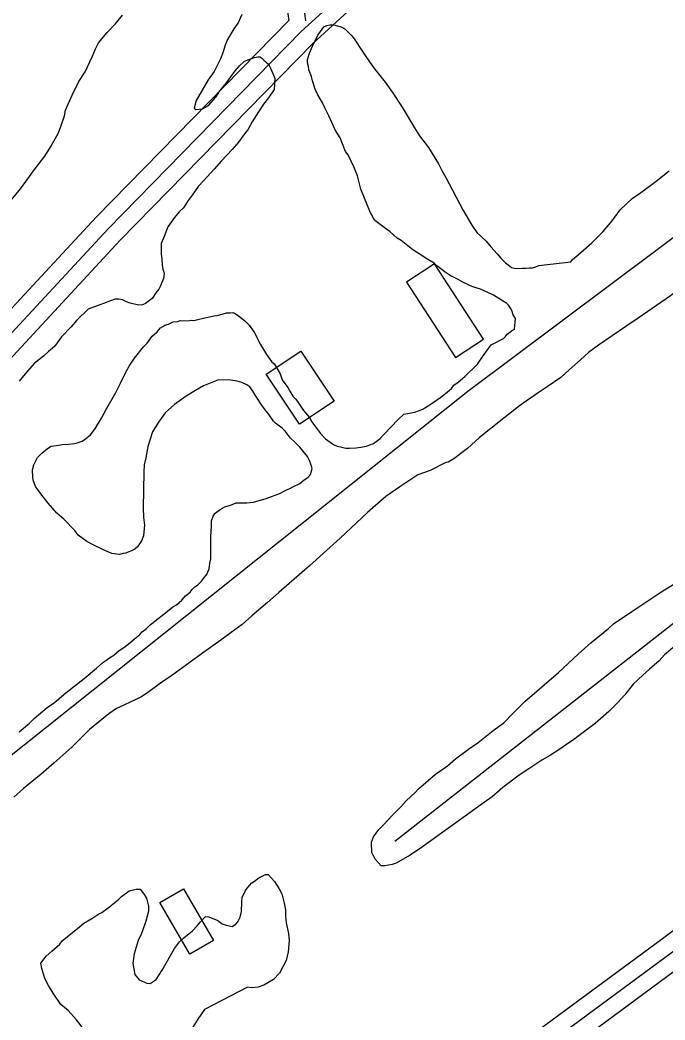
# Model space of a CAD drawing. Extents: x 3281947 to 3319794, y 715894 to 741249.
# Drawn here: x 3286607 to 3287188, y 728142 to 729041 of the extents above; entities that cross this region are included whole.
import ezdxf

# ---------------------------------------------------------------- set-up
doc = ezdxf.new("R2010")
doc.units = 0
for name, color, linetype in [('V-BLDG-OTLN', 7, 'Continuous'), ('V-ROAD-CNTR', 7, 'Continuous'), ('V-SITE-VEGE', 7, 'Continuous'), ('V-TOPO-SHOR', 7, 'Continuous')]:
    doc.layers.add(name, color=color, linetype=linetype)

msp = doc.modelspace()

# ---------------------------------------------------------------- linework, layer by layer
at = {"layer": 'V-BLDG-OTLN'}
for points in [[(3286955.05, 728805.4), (3286999.07, 728737.68), (3287024.22, 728754.03), (3286980.21, 728821.75)], [(3286859.91, 728743.42), (3286890.02, 728698.3), (3286858.88, 728677.52), (3286828.78, 728722.65)], [(3286754.47, 728259.83), (3286781.51, 728213.35), (3286760.19, 728200.95), (3286733.15, 728247.43)]]:
    msp.add_lwpolyline(points, close=True, dxfattribs=at)
at = {"layer": 'V-ROAD-CNTR'}
for points in [[(3286080.01, 728262.32), (3286102.35, 728287.19), (3286192.18, 728357.41), (3286239.52, 728390.46), (3286278.93, 728426.84), (3286322.38, 728474.16), (3286386.92, 728539.82), (3286526.86, 728681.37), (3286686.59, 728853.42), (3286860.2, 729030.6), (3286898.73, 729065.92)], [(3286861.38, 729060.43), (3286864.28, 729040.38)], [(3286080.03, 728244.9), (3286112.63, 728276.19), (3286201.1, 728345.34), (3286248.94, 728378.74), (3286289.56, 728416.24), (3286333.26, 728463.82), (3286397.61, 728529.29), (3286537.69, 728670.99), (3286697.44, 728843.06), (3286870.64, 729019.81), (3286909.33, 729055.29)], [(3286846.85, 729056.14), (3286849.08, 729040.68)], [(3286081.18, 728286.07), (3286092.07, 728298.2), (3286183.26, 728369.47), (3286230.09, 728402.17), (3286268.3, 728437.44), (3286311.51, 728484.49), (3286376.24, 728550.35), (3286516.02, 728691.74), (3286675.73, 728863.77), (3286849.08, 729040.68)], [(3286894.25, 727910.22), (3286921.11, 727980.4), (3286942.85, 728011.65), (3287001.77, 728061.16), (3287194.26, 728203.23), (3287409.57, 728363.71), (3287512.93, 728442.96), (3287559.38, 728482.54), (3287570.64, 728498.53), (3287574.52, 728522.8), (3287565.63, 728558.32)], [(3286908.26, 727904.86), (3286934.47, 727973.33), (3286954.02, 728001.45), (3287011.06, 728049.37), (3287203.2, 728191.19), (3287418.61, 728351.75), (3287522.37, 728431.29), (3287570.55, 728472.36), (3287584.9, 728492.73), (3287589.81, 728523.47), (3287580.18, 728561.96)], [(3286880.24, 727915.58), (3286907.76, 727987.46), (3286931.67, 728021.85), (3286992.48, 728072.94), (3287185.33, 728215.28), (3287400.52, 728375.68), (3287503.5, 728454.63), (3287548.21, 728492.73), (3287556.37, 728504.32), (3287559.22, 728522.14), (3287551.08, 728554.68)]]:
    msp.add_lwpolyline(points, dxfattribs=at)
at = {"layer": 'V-SITE-VEGE'}
for points in [[(3286558.9, 728836.98), (3286567.82, 728845.25), (3286575.02, 728851.03), (3286584.39, 728861.4), (3286591.19, 728868.44), (3286600.57, 728880.48), (3286606.96, 728887.95), (3286615.93, 728900.42), (3286619.35, 728905.41), (3286629.59, 728918.7), (3286635.16, 728927.44), (3286642.03, 728939.51), (3286644.21, 728946.2), (3286647.26, 728954.96), (3286648.16, 728959.99), (3286654.21, 728973.33), (3286660.24, 728985.84), (3286665.81, 728994.58), (3286672.27, 729007.91), (3286675.3, 729015.01), (3286677.89, 729020.43), (3286685.56, 729029.97), (3286692.79, 729037.43), (3286699.6, 729045.32)], [(3286807, 729046.03), (3286803.54, 729038.52), (3286799.7, 729033.11), (3286794.12, 729023.54), (3286791.96, 729018.53), (3286789.77, 729011.43), (3286787.6, 729006.01), (3286782, 728994.75), (3286776.45, 728987.27)], [(3286995.61, 728709.69), (3286997.74, 728712.6), (3287001.56, 728715.48), (3287007.49, 728720.44), (3287018.96, 728731.62), (3287024.09, 728739.1), (3287031.35, 728749.08), (3287034.73, 728750.71), (3287039.8, 728753.58), (3287042.33, 728754.81), (3287044.03, 728756.46), (3287045.74, 728758.54), (3287049.55, 728761.43), (3287052.09, 728763.07), (3287053.05, 728772.71), (3287051, 728776.09), (3287049.79, 728779.88), (3287048.56, 728781.99), (3287046.91, 728784.53), (3287045.25, 728786.23), (3287033.19, 728793.52), (3287024.85, 728797.4), (3287021.51, 728799.12), (3287015.66, 728800.88), (3287011.9, 728802.18), (3287005.65, 728805.2), (3287001.49, 728807.77), (3286994.4, 728811.22), (3286989.83, 728814.21), (3286983.18, 728819.33), (3286979.86, 728822.31), (3286972.79, 728826.6), (3286969.88, 728828.73), (3286960.72, 728834.3), (3286950.35, 728842.83), (3286946.6, 728844.97), (3286940.38, 728850.51), (3286934.98, 728854.35), (3286926.67, 728860.75), (3286922.56, 728867.52), (3286914.03, 728889.02), (3286910.83, 728900.81), (3286907.99, 728908.39), (3286902.68, 728919.79), (3286900.2, 728922.75), (3286895.33, 728934.98), (3286891.22, 728941.75), (3286887.96, 728948.92), (3286885.1, 728954.83), (3286881.41, 728962.01), (3286879.38, 728966.65), (3286875.27, 728973.83), (3286872.83, 728978.9), (3286870.4, 728986.48), (3286869.61, 728990.26), (3286867.17, 728996.17), (3286866.79, 728999.11), (3286866, 729002.48), (3286866.04, 729005.41), (3286867.79, 729011.26), (3286870.39, 729017.52), (3286875.13, 729027.53), (3286877.69, 729030.85), (3286880.68, 729035.01), (3286883.21, 729036.23), (3286886.15, 729036.61), (3286889.51, 729036.57), (3286896.2, 729034.8), (3286899.53, 729033.08), (3286905.33, 729027.56), (3286907.4, 729025.01), (3286916.04, 729011.9), (3286921.8, 729003.43), (3286926.33, 728997.08), (3286935.83, 728985.21), (3286942.42, 728975.9), (3286951.06, 728962.79), (3286962.14, 728944.19), (3286966.66, 728937), (3286974.92, 728926.4), (3286983.95, 728911.61), (3286986.81, 728905.7), (3286990.51, 728899.36), (3287005.65, 728870.22), (3287013.87, 728856.69), (3287018.39, 728849.92), (3287026.68, 728842.26), (3287030.81, 728837.17), (3287036.6, 728830.81), (3287039.91, 728826.99), (3287044.05, 728822.74), (3287046.54, 728821.03), (3287049.45, 728818.47), (3287053.63, 728817.58), (3287059.51, 728817.93), (3287062.44, 728817.89), (3287065.81, 728818.27), (3287068.32, 728818.23), (3287071.27, 728819.03), (3287074.22, 728820.25), (3287102.79, 728823.66)], [(3286776.45, 728987.27), (3286765.73, 728968.54), (3286763.96, 728961.85), (3286765.62, 728960.57), (3286771.5, 728961.33), (3286777, 728964.2), (3286783.38, 728971.66), (3286787.23, 728977.49), (3286793.2, 728984.54), (3286800.89, 728995.35), (3286804.72, 728999.91), (3286809.39, 729004.05), (3286813.19, 729005.68), (3286818.24, 729007.29), (3286821.19, 729008.09), (3286823.28, 729008.06), (3286824.94, 729006.78), (3286826.6, 729005.08), (3286830.75, 729001.25), (3286832.39, 728998.3), (3286834.83, 728992.81), (3286836.46, 728988.59), (3286836.39, 728983.56), (3286835.91, 728978.54), (3286830.77, 728971.05), (3286826.5, 728965.23), (3286821.81, 728958.58), (3286816.23, 728949.43), (3286812.37, 728942.34), (3286810.24, 728939.85), (3286803.83, 728931.13), (3286798.29, 728924.49), (3286788.52, 728914.55), (3286782.13, 728907.08), (3286772.34, 728896.3), (3286767.66, 728891.33), (3286762.11, 728883.43), (3286758.69, 728878.86), (3286754.41, 728872.2), (3286750.59, 728868.48), (3286746.33, 728863.5), (3286740.35, 728855.19), (3286738.61, 728850.17), (3286736.89, 728846.42), (3286734.28, 728840.17), (3286734.16, 728830.52), (3286734.94, 728826.31), (3286735.29, 728820.44), (3286735.66, 728817.08), (3286736.87, 728813.29), (3286736.84, 728810.77), (3286736.39, 728808.68), (3286733.79, 728802), (3286732.07, 728799.08), (3286729.52, 728795.76), (3286726.1, 728790.77), (3286720.17, 728786.23), (3286717.63, 728785.01), (3286713.85, 728784.64), (3286706.33, 728786.41), (3286702.98, 728787.71), (3286699.65, 728789.44), (3286695.88, 728789.91), (3286692.95, 728789.94), (3286687.89, 728788.33), (3286684.94, 728787.11), (3286668.5, 728781.03), (3286658.31, 728771.09), (3286653.2, 728765.29), (3286644.69, 728756.17), (3286638.29, 728747.44), (3286632.77, 728742.9), (3286628.52, 728738.76), (3286620.05, 728732.16), (3286611.96, 728723.03), (3286606.42, 728716.39)], [(3287102.79, 728823.66), (3287104.49, 728825.73), (3287109.58, 728829.86), (3287121.88, 728840.61), (3287131.66, 728850.55), (3287140.18, 728860.51), (3287147.44, 728870.48), (3287158.05, 728880.41), (3287164.82, 728884.94), (3287173.71, 728891.53), (3287179.65, 728896.08), (3287191.51, 728905.57)], [(3287220.54, 728814.17), (3287209.11, 728806.35), (3287192.58, 728793.14), (3287163.38, 728772.96), (3287152.38, 728765.55), (3287127.83, 728748.67), (3287118.93, 728742.07), (3287111.72, 728735.46), (3287101.53, 728726.36), (3287093.89, 728719.74), (3287081.62, 728711.09), (3287072.73, 728705.33), (3287056.65, 728694.22), (3287042.67, 728683.08), (3287020.62, 728665.74), (3287010.01, 728655.81), (3286997.73, 728646.32), (3286992.65, 728643.45), (3286990.55, 728643.06), (3286976.2, 728636.11)], [(3286646.77, 728592.13), (3286640.55, 728597.66), (3286632.69, 728606.57), (3286626.91, 728613.78), (3286624.03, 728618.01), (3286621.55, 728620.98), (3286619.52, 728626.46), (3286618.73, 728629.82), (3286618.4, 728636.54), (3286619.71, 728641.14), (3286623.16, 728647.8), (3286626.98, 728651.53), (3286632.07, 728655.66), (3286635.45, 728657.71), (3286640.07, 728658.49), (3286645.54, 728659.26), (3286650.57, 728659.61), (3286656.46, 728660.38), (3286658.56, 728660.77), (3286663.19, 728662.39), (3286666.16, 728664.45), (3286670.82, 728668.16), (3286674.66, 728673.15), (3286680.66, 728683.13), (3286685.39, 728691.88), (3286693.54, 728706.04), (3286697.84, 728714.37), (3286702.59, 728724.38), (3286705.59, 728729.79), (3286710.3, 728736.86), (3286718.4, 728747.25), (3286721.8, 728750.56), (3286726.08, 728756.8), (3286730.74, 728760.51), (3286733.72, 728764.25), (3286735.84, 728765.48), (3286737.53, 728766.71), (3286740.9, 728767.51), (3286745.12, 728769.55), (3286749.32, 728769.92), (3286751.42, 728770.73), (3286758.14, 728770.65), (3286761.5, 728771.02), (3286763.59, 728770.99), (3286766.11, 728771.38), (3286773.69, 728773.38), (3286776.63, 728773.76), (3286781.68, 728774.95), (3286784.62, 728775.33), (3286789.25, 728776.53), (3286793.04, 728777.74), (3286796.4, 728777.7), (3286798.92, 728778.09), (3286801.01, 728777.22), (3286803.92, 728775.08), (3286809.31, 728770.82), (3286813.45, 728766.57), (3286817.99, 728760.22), (3286823.72, 728749.24), (3286829.06, 728740.36), (3286833.58, 728734.01), (3286836.08, 728731.89), (3286837.31, 728730.19), (3286841.42, 728723.01), (3286843.02, 728717.53), (3286848.39, 728710.75), (3286850.02, 728707.37), (3286852.9, 728702.72), (3286855.38, 728700.17), (3286858.27, 728696.36), (3286862.38, 728690.02), (3286864.03, 728687.9), (3286867.75, 728683.65), (3286869.8, 728679.85), (3286873.92, 728673.93), (3286877.63, 728669.27), (3286882.19, 728664.59), (3286889.25, 728659.47), (3286892.59, 728657.74), (3286895.52, 728657.29), (3286900.53, 728655.96), (3286903.89, 728655.92), (3286909.77, 728656.27), (3286913.97, 728657.05), (3286919.01, 728657.83), (3286921.97, 728659.05), (3286925.34, 728660.26), (3286931.27, 728664.8), (3286934.25, 728668.11), (3286947.43, 728681.79), (3286952.53, 728686.76), (3286955.89, 728687.13), (3286962.61, 728688.3), (3286965.98, 728689.52), (3286969.78, 728691.15), (3286971.48, 728692.38), (3286974.43, 728694.02), (3286978.24, 728696.49), (3286985.86, 728701.84), (3286990.1, 728705.15), (3286995.61, 728709.69)], [(3286691.75, 728469.9), (3286696.42, 728474.03), (3286700.65, 728476.92), (3286706.16, 728481.04), (3286709.97, 728484.34), (3286715.06, 728488.48), (3286717.19, 728490.96), (3286721, 728493.85), (3286723.98, 728496.75), (3286730.34, 728502.12), (3286736.69, 728506.65), (3286740.08, 728509.55), (3286744.74, 728513.26), (3286748.12, 728515.32), (3286752.79, 728519.45), (3286756.2, 728523.18), (3286760.44, 728526.48), (3286762.15, 728528.97), (3286764.7, 728531.46), (3286767.23, 728533.1), (3286770.63, 728536.42), (3286772.34, 728538.91), (3286775.75, 728543.06), (3286776.62, 728545.57), (3286777.49, 728547.65), (3286777.97, 728552.68), (3286778.86, 728556.45), (3286779.12, 728576.58), (3286779.66, 728585.8), (3286779.72, 728590.83), (3286781.04, 728595.01), (3286782.75, 728597.5), (3286787.4, 728600.8), (3286791.63, 728603.26), (3286796.68, 728604.87), (3286801.75, 728606.91), (3286811.39, 728606.78), (3286817.27, 728607.54), (3286828.64, 728610.75), (3286841.71, 728615.62), (3286845.93, 728618.08), (3286850.15, 728619.7), (3286852.69, 728621.35), (3286859.01, 728624.2), (3286862.83, 728627.51), (3286866.21, 728629.56), (3286868.77, 728632.47), (3286869.21, 728634.56), (3286870.1, 728637.9), (3286869.3, 728640.85), (3286867.67, 728645.07), (3286866.04, 728648.44), (3286861.91, 728653.53), (3286859.02, 728656.92), (3286854.05, 728662.02), (3286850.73, 728665), (3286846.2, 728670.93), (3286843.3, 728673.9), (3286837.06, 728678.6), (3286835.41, 728680.3), (3286830.88, 728687.07), (3286827.99, 728690.46), (3286823.87, 728695.97), (3286818.52, 728704.43), (3286816.88, 728707.38), (3286814, 728711.2), (3286811.5, 728712.91), (3286806.91, 728715.06), (3286802.74, 728716.38), (3286796.88, 728717.29), (3286785.97, 728717.43), (3286772.48, 728712.15), (3286765.3, 728708.05), (3286756.84, 728702.7), (3286752.6, 728699.82), (3286746.25, 728695.29), (3286737.77, 728687.85), (3286731.79, 728679.54), (3286726.64, 728670.8), (3286722.28, 728657.43), (3286720.47, 728647.38), (3286719.13, 728641.11), (3286718.62, 728634.4), (3286718.21, 728602.53), (3286718.52, 728593.72), (3286719.27, 728587), (3286718.31, 728577.36), (3286716.57, 728572.77), (3286713.14, 728567.36), (3286710.6, 728565.3), (3286707.64, 728563.66), (3286702.16, 728561.63), (3286700.06, 728561.24), (3286696.7, 728560.44), (3286689.99, 728561.37), (3286683.73, 728563.96), (3286673.73, 728568.71), (3286667.48, 728572.15), (3286659.58, 728577.7), (3286656.7, 728581.93), (3286646.77, 728592.13)], [(3286976.2, 728636.11), (3286965.24, 728632.06), (3286949.16, 728621.36), (3286936.47, 728612.72), (3286919.92, 728598.25), (3286895.29, 728575.08), (3286867.71, 728550.26), (3286840.13, 728526.29), (3286829.95, 728517.19), (3286815.95, 728505.21), (3286807.04, 728497.35), (3286797.3, 728490.35), (3286787.98, 728483.34), (3286771.47, 728471.81), (3286760.46, 728463.56), (3286743.95, 728451.61), (3286733.79, 728444.61), (3286721.93, 728435.95), (3286716.01, 728432.25), (3286706.31, 728427.77), (3286701.24, 728425.31), (3286694.07, 728422.05), (3286687.29, 728417.1), (3286669.91, 728403.07), (3286653.77, 728387.33), (3286637.64, 728372.86), (3286626.19, 728362.94), (3286610.5, 728350.14), (3286601.59, 728342.29)], [(3287196.48, 728478.06), (3287187.15, 728470.21), (3287182.47, 728464.82), (3287173.56, 728457.39), (3287167.62, 728452.01), (3287159.12, 728443.73), (3287151.45, 728434.18), (3287144.64, 728426.72), (3287136.99, 728419.27), (3287124.69, 728408.52), (3287105.63, 728394.08), (3287098.86, 728389.56), (3287092.93, 728385.44), (3287083.62, 728379.27), (3287076.87, 728375.58), (3287065.02, 728367.76), (3287056.56, 728362), (3287041.73, 728350.86), (3287031.98, 728342.6), (3287017.58, 728332.3), (3287009.96, 728326.52), (3286982.43, 728306.75), (3286967.2, 728296.04), (3286957.89, 728289.86), (3286945.63, 728282.89), (3286942.26, 728281.68), (3286935.53, 728280.51), (3286932.18, 728280.55), (3286926.8, 728286.49), (3286923.94, 728292.4), (3286923.64, 728301.63), (3286925.39, 728306.64), (3286930.08, 728313.29), (3286934.33, 728317.44), (3286942.42, 728326.14), (3286950.06, 728333.59), (3286954.75, 728338.98), (3286962.81, 728346.43), (3286965.79, 728349.75), (3286981.06, 728362.97), (3286992.07, 728370.38), (3286999.28, 728376.58), (3287010.71, 728385.24), (3287019.6, 728391.42), (3287033.17, 728402.15), (3287042.48, 728409.16), (3287050.98, 728417.86), (3287061.6, 728428.21), (3287079, 728443.09), (3287091.72, 728454.25), (3287109.56, 728470.8), (3287121.02, 728481.14), (3287136.7, 728493.94), (3287141.37, 728498.07), (3287157.87, 728509.18), (3287185.79, 728527.7), (3287198.48, 728535.5)], [(3286606.55, 728400.95), (3286615.88, 728408.8), (3286620.12, 728412.94), (3286631.58, 728422.86), (3286638.35, 728427.38), (3286648.52, 728436.06), (3286665.05, 728448.85), (3286676.08, 728458.36), (3286681.59, 728462.9), (3286687.94, 728467.43), (3286691.75, 728469.9)], [(3286675.48, 728119.43), (3286658.15, 728141.89), (3286650.71, 728150.37), (3286644.07, 728155.91), (3286637.07, 728166.07), (3286632.96, 728172.83), (3286629.69, 728179.17), (3286626.87, 728188.01), (3286626.09, 728193.06), (3286630.79, 728199.29), (3286635.88, 728203.84), (3286643.09, 728210.04), (3286645.22, 728212.94), (3286660.91, 728225.75), (3286664.73, 728229.05), (3286671.91, 728233.15), (3286678.26, 728237.27), (3286680.79, 728238.49), (3286686.72, 728242.61), (3286695.62, 728250.05), (3286698.6, 728252.94), (3286705.37, 728257.89), (3286711.68, 728259.49), (3286715.46, 728259.44), (3286718.34, 728255.63), (3286721.23, 728251.39), (3286722.81, 728244.24), (3286722.75, 728239.63), (3286720.54, 728230.85), (3286719.67, 728227.92), (3286716.62, 728219.57), (3286713.6, 728213.32), (3286710.09, 728201.2), (3286708.73, 728192.83), (3286710.69, 728182.74), (3286714.41, 728178.08), (3286721.5, 728175.05), (3286724.43, 728174.59), (3286729.93, 728178.29), (3286735.07, 728186.62), (3286746.23, 728206.19), (3286750.92, 728212), (3286754.74, 728215.72), (3286762.37, 728221.92), (3286766.63, 728226.48), (3286769.61, 728230.21), (3286774.29, 728234.77), (3286777.22, 728234.73), (3286785.15, 728231.27), (3286789.3, 728228.28), (3286792.64, 728226.98), (3286798.08, 728226.07), (3286801.46, 728228.13), (3286803.17, 728230.2), (3286805.32, 728234.37), (3286806.64, 728239.38), (3286806.76, 728248.19), (3286807.23, 728252.38), (3286808.52, 728254.46), (3286810.24, 728258.21), (3286811.53, 728260.3), (3286815.79, 728265.27), (3286819.17, 728267.33), (3286821.71, 728269.39), (3286824.67, 728271.03), (3286828.05, 728272.67), (3286830.56, 728272.63), (3286833.46, 728269.24), (3286836.35, 728266.27), (3286840.47, 728259.92), (3286842.92, 728255.27), (3286844.91, 728246.86), (3286846.09, 728240.97), (3286846.02, 728235.1), (3286846.78, 728229.22), (3286848.75, 728219.55), (3286849.51, 728213.24), (3286848.54, 728203.19), (3286846.76, 728195.24), (3286840.75, 728183.99), (3286835.22, 728178.19), (3286826.76, 728173.27), (3286821.71, 728171.23), (3286815.83, 728170.89), (3286812.06, 728171.36), (3286773.2, 728151.31), (3286767.22, 728142.58), (3286761.23, 728133)]]:
    msp.add_lwpolyline(points, dxfattribs=at)
at = {"layer": 'V-TOPO-SHOR'}
for points in [[(3289613.33, 730638.1), (3289182.37, 730318.56), (3288834.5, 730056.9), (3288119.9, 729527.13), (3287909.94, 729367.6), (3287709.22, 729233.39), (3287436.59, 729026.01), (3287010.36, 728706.9), (3286421.39, 728238.14)], [(3286944.45, 728302.59), (3287633.74, 728841.61), (3287762.16, 728946.81)]]:
    msp.add_lwpolyline(points, dxfattribs=at)

doc.saveas('drawing.dxf')
